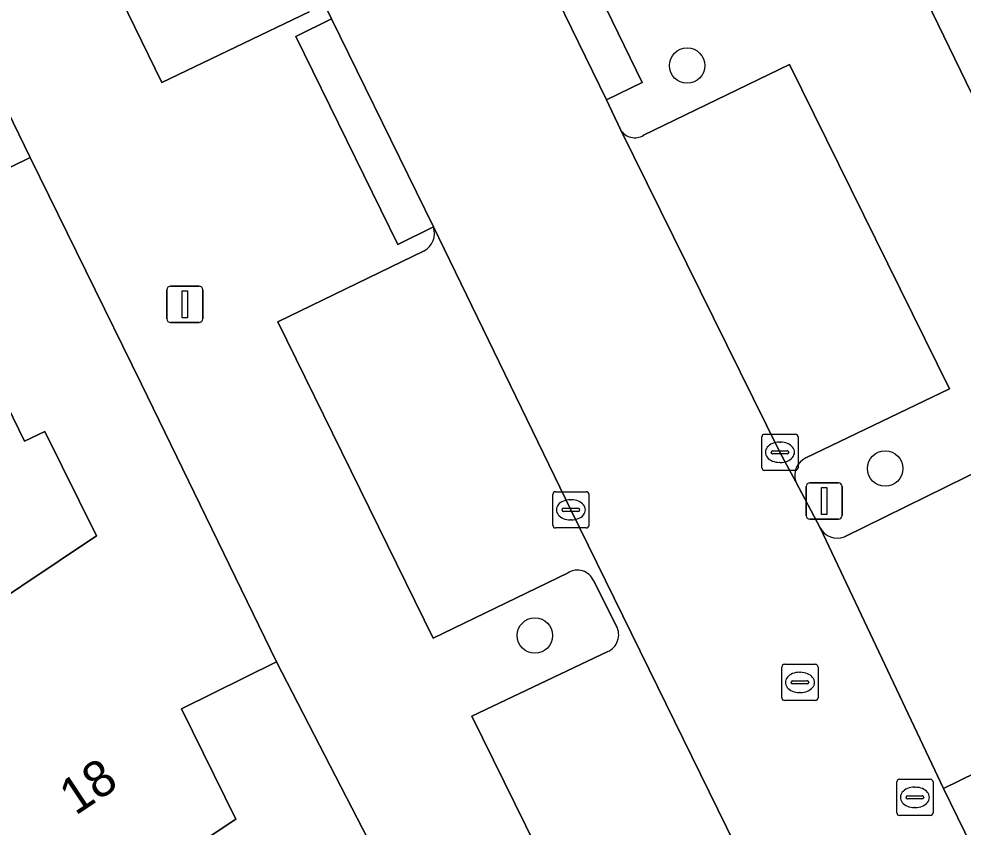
# Model space of a CAD drawing. Extents: x 160455 to 162082, y 388339 to 389736.
# Drawn here: x 160781.38 to 160807.46, y 388882.97 to 388905.29 of the extents above; entities that cross this region are included whole.
import ezdxf

# ---------------------------------------------------------------- set-up
doc = ezdxf.new("R2010")
doc.units = 0
for name, color, linetype in [('IMGEO_Boom', 7, 'Continuous'), ('IMGEO_Erf', 7, 'Continuous'), ('IMGEO_Kolk', 7, 'Continuous'), ('IMGEO_Lichtmast', 7, 'Continuous'), ('IMGEO_Pand', 7, 'Continuous'), ('IMGEO_Pand_nummerreeks', 7, 'Continuous'), ('IMGEO_Parkeervlak_open', 7, 'Continuous'), ('IMGEO_Rijbaan_lokaal_open', 7, 'Continuous'), ('IMGEO_Rioolput', 7, 'Continuous'), ('IMGEO_Voetpad_open', 7, 'Continuous')]:
    doc.layers.add(name, color=color, linetype=linetype)

msp = doc.modelspace()

# ---------------------------------------------------------------- linework, layer by layer
at = {"layer": 'IMGEO_Boom'}
for centre in [(160799.835, 388904.004), (160805.305, 388892.873), (160795.63, 388888.26)]:
    msp.add_circle(centre, 0.489, dxfattribs=at)
at = {"layer": 'IMGEO_Erf'}
for points in [[(160771.624, 388880.626), (160776.809, 388886.524), (160779.364, 388888.233), (160783.519, 388891.013), (160782.098, 388893.9), (160781.538, 388893.626), (160780.091, 388896.581), (160777.405, 388895.266), (160775.785, 388898.574), (160781.694, 388901.467), (160765.575, 388934.628)], [(160791.018, 388882.647), (160788.497, 388887.534), (160785.868, 388886.24), (160787.369, 388883.189), (160782.515, 388879.97)]]:
    msp.add_lwpolyline(points, dxfattribs=at)
at = {"layer": 'IMGEO_Kolk'}
for p, q in [((160801.898, 388892.896), (160801.898, 388893.748)), ((160801.973, 388893.822), (160802.825, 388893.822)), ((160802.899, 388893.748), (160802.899, 388892.896)), ((160802.386, 388893.602), (160802.411, 388893.602)), ((160802.157, 388893.316), (160802.157, 388893.328)), ((160802.595, 388893.279), (160802.197, 388893.279)), ((160802.2, 388893.365), (160802.598, 388893.365)), ((160802.641, 388893.328), (160802.641, 388893.316)), ((160802.409, 388893.042), (160802.384, 388893.042)), ((160802.825, 388892.822), (160801.973, 388892.822)), ((160796.124, 388891.306), (160796.124, 388892.158)), ((160796.199, 388892.232), (160797.051, 388892.232)), ((160797.125, 388892.158), (160797.125, 388891.306)), ((160796.612, 388892.012), (160796.637, 388892.012)), ((160796.383, 388891.726), (160796.383, 388891.738)), ((160796.821, 388891.689), (160796.423, 388891.689)), ((160796.426, 388891.775), (160796.824, 388891.775)), ((160796.867, 388891.738), (160796.867, 388891.726)), ((160796.635, 388891.452), (160796.61, 388891.452)), ((160797.051, 388891.232), (160796.199, 388891.232))]:
    msp.add_line(p, q, dxfattribs=at)
for points in [[(160801.898, 388892.896), (160801.898, 388893.748)], [(160801.973, 388893.822), (160802.825, 388893.822)], [(160802.899, 388893.748), (160802.899, 388892.896)], [(160802.825, 388892.822), (160801.973, 388892.822)], [(160796.124, 388891.306), (160796.124, 388892.158)], [(160796.199, 388892.232), (160797.051, 388892.232)], [(160797.125, 388892.158), (160797.125, 388891.306)], [(160797.051, 388891.232), (160796.199, 388891.232)]]:
    msp.add_lwpolyline(points, dxfattribs=at)
for centre, radius, start, end in [((160801.975, 388893.746), 0.0765, 91.552, 178.448), ((160801.975, 388893.746), 0.0765, 91.552, 178.448), ((160802.823, 388893.746), 0.0765, 1.552, 88.448), ((160802.823, 388893.746), 0.0765, 1.552, 88.448), ((160802.197, 388893.325), 0.0403, 85.8775, 175.7526), ((160802.194, 388893.315), 0.0366, 178.938, 274.7102), ((160802.598, 388893.322), 0.043, 264.8664, 352.4533), ((160802.602, 388893.327), 0.0386, 1.7309, 96.639), ((160801.975, 388892.898), 0.0765, 181.552, 268.448), ((160801.975, 388892.898), 0.0765, 181.552, 268.448), ((160802.823, 388892.898), 0.0765, 271.552, 358.448), ((160802.823, 388892.898), 0.0765, 271.552, 358.448), ((160796.201, 388892.156), 0.0765, 91.552, 178.448), ((160796.201, 388892.156), 0.0765, 91.552, 178.448), ((160797.049, 388892.156), 0.0765, 1.552, 88.448), ((160797.049, 388892.156), 0.0765, 1.552, 88.448), ((160796.423, 388891.735), 0.0403, 85.8775, 175.7526), ((160796.42, 388891.725), 0.0366, 178.938, 274.7102), ((160796.824, 388891.732), 0.043, 264.8664, 352.4533), ((160796.828, 388891.737), 0.0386, 1.7309, 96.639), ((160796.201, 388891.308), 0.0765, 181.552, 268.448), ((160796.201, 388891.308), 0.0765, 181.552, 268.448), ((160797.049, 388891.308), 0.0765, 271.552, 358.448), ((160797.049, 388891.308), 0.0765, 271.552, 358.448)]:
    msp.add_arc(centre, radius, start, end, dxfattribs=at)
for centre, major_axis, ratio, start_param, end_param in [((160802.385, 388893.322), (-0.387, 0.002), 0.722429, 4.712389, 7.853982), ((160802.41, 388893.322), (-0.39, 0.002), 0.717154, 1.570796, 4.712389), ((160796.611, 388891.732), (-0.387, 0.002), 0.722429, 4.712389, 7.853982), ((160796.636, 388891.732), (-0.39, 0.002), 0.717154, 1.570796, 4.712389)]:
    msp.add_ellipse(centre, major_axis=major_axis, ratio=ratio, start_param=start_param, end_param=end_param, dxfattribs=at)
at = {"layer": 'IMGEO_Lichtmast'}
for p, q in [((160785.568, 388897.909), (160786.358, 388897.909)), ((160786.358, 388897.909), (160785.568, 388897.909)), ((160785.468, 388897.009), (160785.468, 388897.809)), ((160785.468, 388897.809), (160785.468, 388897.009)), ((160786.458, 388897.809), (160786.458, 388897.009)), ((160786.458, 388897.009), (160786.458, 388897.809)), ((160786.358, 388896.909), (160785.568, 388896.909)), ((160785.568, 388896.909), (160786.358, 388896.909)), ((160803.223, 388892.476), (160804.013, 388892.476)), ((160804.013, 388892.476), (160803.223, 388892.476)), ((160803.123, 388891.576), (160803.123, 388892.376)), ((160803.123, 388892.376), (160803.123, 388891.576)), ((160804.113, 388892.376), (160804.113, 388891.576)), ((160804.113, 388891.576), (160804.113, 388892.376)), ((160804.013, 388891.476), (160803.223, 388891.476)), ((160803.223, 388891.476), (160804.013, 388891.476))]:
    msp.add_line(p, q, dxfattribs=at)
for points in [[(160785.888, 388897.784), (160786.038, 388897.784), (160786.038, 388897.034), (160785.888, 388897.034), (160785.888, 388897.784)], [(160803.543, 388892.351), (160803.693, 388892.351), (160803.693, 388891.601), (160803.543, 388891.601), (160803.543, 388892.351)]]:
    msp.add_lwpolyline(points, dxfattribs=at)
for centre, start, end in [((160785.568, 388897.809), 90, 180), ((160785.568, 388897.809), 90, 180), ((160786.358, 388897.809), 0, 90), ((160786.358, 388897.809), 360, 90), ((160785.568, 388897.009), 180, 270), ((160785.568, 388897.009), 180, 270), ((160786.358, 388897.009), 270, 0), ((160786.358, 388897.009), 270, 0), ((160803.223, 388892.376), 90, 180), ((160803.223, 388892.376), 90, 180), ((160804.013, 388892.376), 0, 90), ((160804.013, 388892.376), 360, 90), ((160803.223, 388891.576), 180, 270), ((160803.223, 388891.576), 180, 270), ((160804.013, 388891.576), 270, 0), ((160804.013, 388891.576), 270, 0)]:
    msp.add_arc(centre, 0.1, start, end, dxfattribs=at)
at = {"layer": 'IMGEO_Pand'}
for points in [[(160818.156, 388906.748), (160815.216, 388905.762), (160810.475, 388904.173), (160809.053, 388907.051), (160809.683, 388907.358), (160808.241, 388910.315), (160810.955, 388911.639), (160809.293, 388914.97), (160803.386, 388912.082), (160806.456, 388905.785), (160810.186, 388898.103), (160812.829, 388899.409), (160814.336, 388896.36), (160819.857, 388898.23)], [(160776.809, 388886.524), (160782.515, 388879.97), (160787.369, 388883.189), (160785.868, 388886.24), (160788.497, 388887.534), (160784.762, 388895.205), (160781.694, 388901.467), (160775.785, 388898.574), (160777.405, 388895.266), (160780.091, 388896.581), (160781.538, 388893.626), (160782.098, 388893.9), (160783.519, 388891.013), (160779.364, 388888.233)]]:
    msp.add_lwpolyline(points, close=True, dxfattribs=at)
at = {"layer": 'IMGEO_Parkeervlak_open'}
for points in [[(160790.016, 388905.294), (160788.879, 388907.603), (160787.379, 388910.723)], [(160787.132, 388910.054), (160783.094, 388908.129), (160785.329, 388903.541), (160789.393, 388905.486)], [(160803.116, 388893.167), (160807.079, 388895.079), (160802.659, 388904.037), (160798.631, 388902.08)], [(160797.993, 388902.239), (160802.397, 388893.321), (160802.837, 388892.506)], [(160797.644, 388887.818), (160793.889, 388886.032), (160797.17, 388879.372), (160801.638, 388881.503), (160796.626, 388891.733), (160792.831, 388899.546)], [(160792.57, 388898.886), (160788.533, 388896.926), (160792.821, 388888.19), (160796.552, 388889.994)], [(160803.509, 388891.238), (160806.918, 388884.038), (160811.394, 388886.229), (160808.114, 388892.916), (160804.18, 388890.985)], [(160797.249, 388889.78), (160797.887, 388888.523)]]:
    msp.add_lwpolyline(points, dxfattribs=at)
for centre, radius, start, end in [((160798.389, 388902.467), 0.457, 209.9613, 302.0507), ((160792.309, 388899.371), 0.55, 298.2675, 18.5794), ((160803.342, 388892.682), 0.534, 114.959, 199.273), ((160803.988, 388891.493), 0.543, 208.0427, 290.6395), ((160796.807, 388889.582), 0.485, 24.1564, 121.7075), ((160797.431, 388888.286), 0.514, 294.4433, 27.5205)]:
    msp.add_arc(centre, radius, start, end, dxfattribs=at)
at = {"layer": 'IMGEO_Rijbaan_lokaal_open'}
for points in [[(160814.025, 388869.484), (160806.918, 388884.038), (160803.509, 388891.238), (160802.837, 388892.506), (160802.397, 388893.321), (160797.993, 388902.239), (160797.604, 388903.057), (160795.3, 388907.8), (160794.339, 388909.824), (160792.69, 388913.147), (160792.024, 388914.514), (160789.688, 388919.302), (160787.318, 388924.137), (160786.718, 388925.395), (160783.557, 388931.878)], [(160778.334, 388929.151), (160781.379, 388922.929), (160781.999, 388921.619), (160784.491, 388916.516), (160786.698, 388912.052), (160787.379, 388910.723), (160788.879, 388907.603), (160790.016, 388905.294), (160792.831, 388899.546), (160796.626, 388891.733), (160801.638, 388881.503), (160808.744, 388866.933)]]:
    msp.add_lwpolyline(points, dxfattribs=at)
at = {"layer": 'IMGEO_Rioolput'}
for p, q in [((160802.526, 388887.465), (160803.378, 388887.465)), ((160802.451, 388886.539), (160802.451, 388887.391)), ((160802.939, 388887.245), (160802.964, 388887.245)), ((160803.452, 388887.391), (160803.452, 388886.539)), ((160802.71, 388886.959), (160802.71, 388886.971)), ((160803.148, 388886.922), (160802.75, 388886.922)), ((160802.753, 388887.008), (160803.151, 388887.008)), ((160803.194, 388886.971), (160803.194, 388886.959)), ((160802.962, 388886.685), (160802.937, 388886.685)), ((160803.378, 388886.465), (160802.526, 388886.465)), ((160805.626, 388883.364), (160805.626, 388884.216)), ((160805.701, 388884.29), (160806.553, 388884.29)), ((160806.114, 388884.07), (160806.139, 388884.07)), ((160806.627, 388884.216), (160806.627, 388883.364)), ((160805.885, 388883.784), (160805.885, 388883.796)), ((160805.928, 388883.833), (160806.326, 388883.833)), ((160806.369, 388883.796), (160806.369, 388883.784)), ((160806.323, 388883.747), (160805.925, 388883.747)), ((160806.553, 388883.29), (160805.701, 388883.29)), ((160806.137, 388883.51), (160806.112, 388883.51))]:
    msp.add_line(p, q, dxfattribs=at)
for points in [[(160802.526, 388887.465), (160803.378, 388887.465)], [(160802.451, 388886.539), (160802.451, 388887.391)], [(160803.452, 388887.391), (160803.452, 388886.539)], [(160803.378, 388886.465), (160802.526, 388886.465)], [(160805.626, 388883.364), (160805.626, 388884.216)], [(160805.701, 388884.29), (160806.553, 388884.29)], [(160806.627, 388884.216), (160806.627, 388883.364)], [(160806.553, 388883.29), (160805.701, 388883.29)]]:
    msp.add_lwpolyline(points, dxfattribs=at)
for centre, radius, start, end in [((160802.528, 388887.389), 0.0765, 91.552, 178.448), ((160802.528, 388887.389), 0.0765, 91.552, 178.448), ((160803.376, 388887.389), 0.0765, 1.552, 88.448), ((160803.376, 388887.389), 0.0765, 1.552, 88.448), ((160802.75, 388886.968), 0.0403, 85.8775, 175.7526), ((160802.747, 388886.958), 0.0366, 178.938, 274.7102), ((160803.151, 388886.965), 0.043, 264.8664, 352.4533), ((160803.155, 388886.97), 0.0386, 1.7309, 96.639), ((160802.528, 388886.541), 0.0765, 181.552, 268.448), ((160802.528, 388886.541), 0.0765, 181.552, 268.448), ((160803.376, 388886.541), 0.0765, 271.552, 358.448), ((160803.376, 388886.541), 0.0765, 271.552, 358.448), ((160805.703, 388884.214), 0.0765, 91.552, 178.448), ((160805.703, 388884.214), 0.0765, 91.552, 178.448), ((160806.551, 388884.214), 0.0765, 1.552, 88.448), ((160806.551, 388884.214), 0.0765, 1.552, 88.448), ((160805.925, 388883.793), 0.0403, 85.8775, 175.7526), ((160806.33, 388883.795), 0.0386, 1.7309, 96.639), ((160805.922, 388883.783), 0.0366, 178.938, 274.7102), ((160806.326, 388883.79), 0.043, 264.8664, 352.4533), ((160805.703, 388883.366), 0.0765, 181.552, 268.448), ((160805.703, 388883.366), 0.0765, 181.552, 268.448), ((160806.551, 388883.366), 0.0765, 271.552, 358.448), ((160806.551, 388883.366), 0.0765, 271.552, 358.448)]:
    msp.add_arc(centre, radius, start, end, dxfattribs=at)
for centre, major_axis, ratio, start_param, end_param in [((160802.938, 388886.965), (-0.387, 0.002), 0.722429, 4.712389, 7.853982), ((160802.963, 388886.965), (-0.39, 0.002), 0.717154, 1.570796, 4.712389), ((160806.113, 388883.79), (-0.387, 0.002), 0.722429, 4.712389, 7.853982), ((160806.138, 388883.79), (-0.39, 0.002), 0.717154, 1.570796, 4.712389)]:
    msp.add_ellipse(centre, major_axis=major_axis, ratio=ratio, start_param=start_param, end_param=end_param, dxfattribs=at)
at = {"layer": 'IMGEO_Voetpad_open'}
for points in [[(160813.316, 388891.537), (160812.53, 388893.161), (160810.186, 388898.103), (160806.456, 388905.785), (160803.386, 388912.082), (160787.173, 388945.121)], [(160765.575, 388934.628), (160781.694, 388901.467), (160784.762, 388895.205), (160788.497, 388887.534), (160791.018, 388882.647), (160791.807, 388881.019), (160797.024, 388870.368), (160789.066, 388866.474), (160792.99, 388858.505), (160794.684, 388859.431), (160794.536, 388859.476), (160791.557, 388865.528), (160791.597, 388865.698), (160797.738, 388868.695), (160797.895, 388868.616), (160800.847, 388862.573), (160800.8, 388862.421), (160802.655, 388863.332), (160802.508, 388863.37), (160799.511, 388869.426), (160799.547, 388869.577), (160805.796, 388872.628), (160808.818, 388866.492)], [(160793.349, 388912.998), (160797.37, 388914.898), (160799.596, 388910.336), (160796.106, 388908.658), (160798.593, 388903.538), (160797.604, 388903.057), (160797.993, 388902.239)], [(160789.393, 388905.486), (160785.329, 388903.541), (160783.094, 388908.129), (160787.132, 388910.054)], [(160795.3, 388907.8), (160797.604, 388903.057), (160798.593, 388903.538), (160796.106, 388908.658), (160795.568, 388908.399)], [(160792.831, 388899.546), (160791.843, 388899.062), (160789.028, 388904.81), (160790.016, 388905.294)], [(160798.631, 388902.08), (160802.659, 388904.037), (160807.079, 388895.079), (160803.116, 388893.167)], [(160796.552, 388889.994), (160792.821, 388888.19), (160788.533, 388896.926), (160792.57, 388898.886)], [(160804.18, 388890.985), (160808.114, 388892.916), (160811.394, 388886.229), (160806.918, 388884.038), (160814.025, 388869.484), (160814.282, 388868.993), (160814.423, 388869.063), (160811.392, 388875.22), (160811.451, 388875.37), (160817.608, 388878.42), (160817.735, 388878.364), (160820.748, 388872.176), (160822.373, 388872.952), (160819.368, 388879.142), (160819.423, 388879.311), (160825.438, 388882.278), (160825.609, 388882.23), (160828.571, 388876.125)], [(160802.837, 388892.506), (160803.509, 388891.238)], [(160797.887, 388888.523), (160797.249, 388889.78)], [(160793.889, 388886.032), (160797.644, 388887.818)], [(160808.744, 388866.933), (160801.638, 388881.503), (160797.17, 388879.372), (160793.889, 388886.032)]]:
    msp.add_lwpolyline(points, dxfattribs=at)
msp.add_lwpolyline([(160792.831, 388899.546), (160790.016, 388905.294), (160789.028, 388904.81), (160791.843, 388899.062)], close=True, dxfattribs=at)
for centre, radius, start, end in [((160798.389, 388902.467), 0.457, 209.9613, 302.0507), ((160792.309, 388899.371), 0.55, 298.2675, 18.5794), ((160803.342, 388892.682), 0.534, 114.959, 199.273), ((160803.988, 388891.493), 0.543, 208.0427, 290.6395), ((160796.807, 388889.582), 0.485, 24.1564, 121.7075), ((160797.431, 388888.286), 0.514, 294.4433, 27.5205)]:
    msp.add_arc(centre, radius, start, end, dxfattribs=at)

# ---------------------------------------------------------------- texts
at = {"layer": 'IMGEO_Pand_nummerreeks'}
msp.add_text('18', height=1, rotation=33.5509, dxfattribs=at).set_placement((160782.939, 388883.274))

doc.saveas('drawing.dxf')
